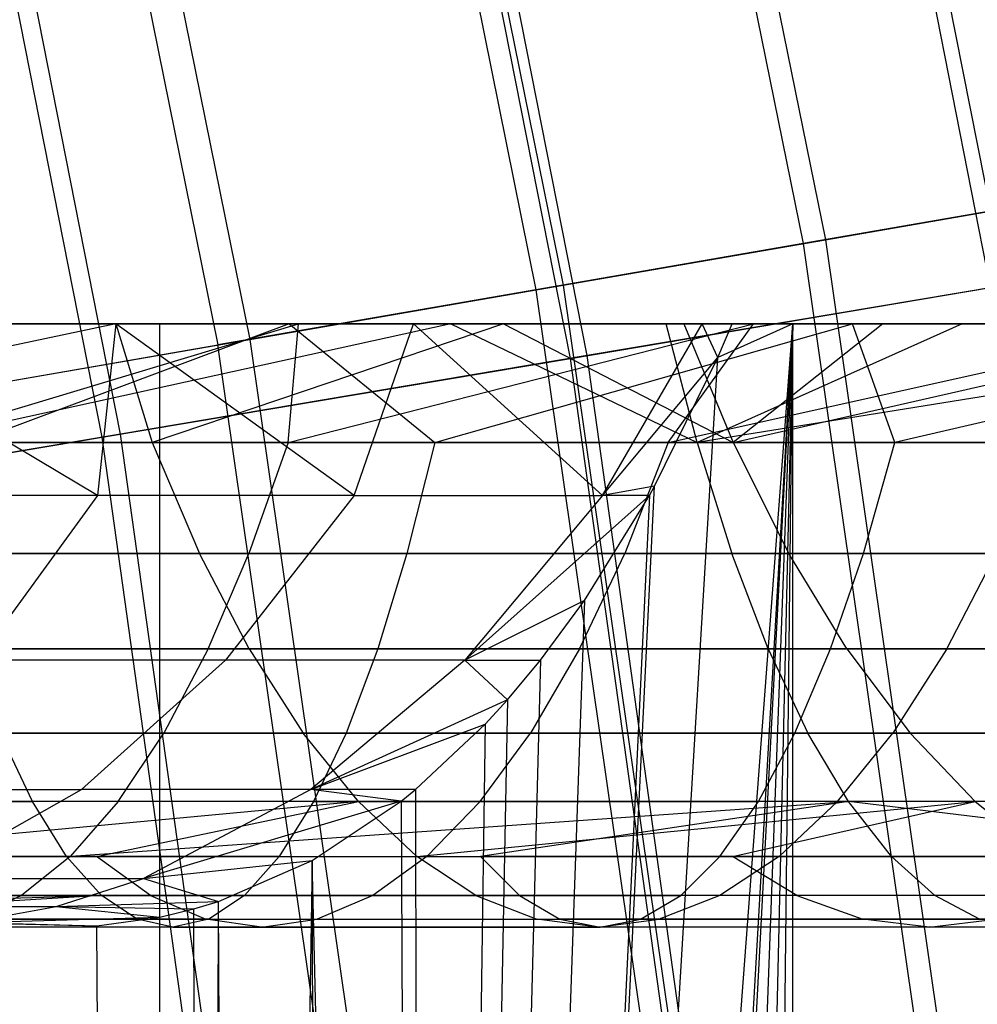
# Model space of a CAD drawing. Extents: x 0.1 to 12.1, y -6 to 6.
# Tile 313 of 334: x 11.155 to 11.472, y 0.674 to 1.001. Entities that reach past the tile are written whole.
import ezdxf

# ---------------------------------------------------------------- set-up
doc = ezdxf.new("R2010")
doc.units = 0
doc.header["$LTSCALE"] = 2.54
doc.layers.get('0').update_dxf_attribs({"linetype": 'CONTINUOUS'})

# ---------------------------------------------------------------- blocks, each defined once
blk = doc.blocks.new('DROPS_COLOR_B-11195_STL')
at = {"color": 0}
for p, q in [((11.36007, 1.23248, 9.13154), (11.42179, 0.92789, 9.13154)), ((11.36007, 1.23248, 9.13154), (11.42179, 0.92789, 9.13154)), ((11.35275, 1.23078, 6.22553), (11.41438, 0.92661, 6.22553)), ((11.35275, 1.23078, 6.22553), (11.41438, 0.92661, 6.22553)), ((11.27413, 1.21249, 9.44558), (11.33484, 0.91285, 9.44558)), ((11.27413, 1.21249, 9.44558), (11.33484, 0.91285, 9.44558)), ((11.26523, 1.21042, 5.91195), (11.32584, 0.91129, 5.91195)), ((11.26523, 1.21042, 5.91195), (11.32584, 0.91129, 5.91195)), ((11.17141, 1.18861, 9.75427), (11.23093, 0.89487, 9.75427)), ((11.17141, 1.18861, 9.75427), (11.23093, 0.89487, 9.75427)), ((11.16096, 1.18618, 5.60381), (11.22036, 0.89303, 5.60381)), ((11.16096, 1.18618, 5.60381), (11.22036, 0.89303, 5.60381)), ((11.48571, 0.93896, 6.54361), (11.41438, 0.92661, 6.22553)), ((11.48571, 0.93896, 6.54361), (11.41438, 0.92661, 6.22553)), ((11.42179, 0.92789, 9.13154), (11.49149, 0.93996, 8.8131)), ((11.42179, 0.92789, 9.13154), (11.49149, 0.93996, 8.8131)), ((11.33484, 0.91285, 9.44558), (11.42179, 0.92789, 9.13154)), ((11.33484, 0.91285, 9.44558), (11.42179, 0.92789, 9.13154)), ((11.42179, 0.92789, 9.13154), (11.46601, 0.62028, 9.13154)), ((11.42179, 0.92789, 9.13154), (11.46601, 0.62028, 9.13154)), ((11.41438, 0.92661, 6.22553), (11.32584, 0.91129, 5.91195)), ((11.41438, 0.92661, 6.22553), (11.32584, 0.91129, 5.91195)), ((11.41438, 0.92661, 6.22553), (11.45855, 0.61943, 6.22553)), ((11.41438, 0.92661, 6.22553), (11.45855, 0.61943, 6.22553)), ((11.32584, 0.91129, 5.91195), (11.22036, 0.89303, 5.60381)), ((11.32584, 0.91129, 5.91195), (11.22036, 0.89303, 5.60381)), ((11.23093, 0.89487, 9.75427), (11.33484, 0.91285, 9.44558)), ((11.23093, 0.89487, 9.75427), (11.33484, 0.91285, 9.44558)), ((11.32584, 0.91129, 5.91195), (11.36927, 0.60918, 5.91195)), ((11.32584, 0.91129, 5.91195), (11.36927, 0.60918, 5.91195)), ((11.33484, 0.91285, 9.44558), (11.37836, 0.61022, 9.44558)), ((11.33484, 0.91285, 9.44558), (11.37836, 0.61022, 9.44558)), ((11.20114, 0.89999, 60.03672), (10.96453, 0.89999, 60.39964)), ((11.20114, 0.89999, 60.03672), (10.96453, 0.89999, 60.39964)), ((11.18651, 0.89999, 55.33475), (11.00038, 0.86071, 55.44055)), ((11.18651, 0.89999, 55.33475), (11.00038, 0.86071, 55.44055)), ((11.05517, 0.89999, 55.38231), (11.18651, 0.89999, 55.33475)), ((11.05517, 0.89999, 55.38231), (11.18651, 0.89999, 55.33475)), ((11.24406, 0.89999, 58.11761), (11.05572, 0.89999, 58.15324)), ((11.24406, 0.89999, 58.11761), (11.05572, 0.89999, 58.15324)), ((11.18656, 0.89999, 54.32957), (11.08518, 0.89999, 54.38694)), ((11.18656, 0.89999, 54.32957), (11.08518, 0.89999, 54.38694)), ((11.18044, 0.8431, 54.26498), (11.08518, 0.89999, 54.38694)), ((11.18044, 0.8431, 54.26498), (11.08518, 0.89999, 54.38694)), ((11.2471, 0.89999, 56.2601), (11.09409, 0.89999, 56.30406)), ((11.2471, 0.89999, 56.2601), (11.09409, 0.89999, 56.30406)), ((11.11645, 0.86071, 56.25812), (11.2471, 0.89999, 56.2601)), ((11.11645, 0.86071, 56.25812), (11.2471, 0.89999, 56.2601)), ((11.29762, 0.89999, 57.18715), (11.11874, 0.86071, 57.26929)), ((11.29762, 0.89999, 57.18715), (11.11874, 0.86071, 57.26929)), ((11.12614, 0.89999, 57.22824), (11.29762, 0.89999, 57.18715)), ((11.12614, 0.89999, 57.22824), (11.29762, 0.89999, 57.18715)), ((11.24406, 0.89999, 58.11761), (11.1389, 0.86071, 58.09911)), ((11.24406, 0.89999, 58.11761), (11.1389, 0.86071, 58.09911)), ((11.18656, 0.89999, 54.32957), (11.18044, 0.8431, 54.26498)), ((11.18656, 0.89999, 54.32957), (11.18044, 0.8431, 54.26498)), ((11.18651, 0.89999, 55.33475), (11.31505, 0.89999, 55.28143)), ((11.18651, 0.89999, 55.33475), (11.31505, 0.89999, 55.28143)), ((11.18651, 0.89999, 55.33475), (11.19855, 0.86071, 55.37139)), ((11.18651, 0.89999, 55.33475), (11.19855, 0.86071, 55.37139)), ((11.2852, 0.89999, 54.26646), (11.18656, 0.89999, 54.32957)), ((11.26557, 0.8431, 54.20926), (11.18656, 0.89999, 54.32957)), ((11.2852, 0.89999, 54.26646), (11.18656, 0.89999, 54.32957)), ((11.26557, 0.8431, 54.20926), (11.18656, 0.89999, 54.32957)), ((11.31505, 0.89999, 55.28143), (11.19855, 0.86071, 55.37139)), ((11.31505, 0.89999, 55.28143), (11.19855, 0.86071, 55.37139)), ((11.20114, -0.90001, 60.03672), (11.20114, 0.89999, 60.03672)), ((11.41095, 0.89999, 59.65769), (11.20114, 0.89999, 60.03672)), ((11.20114, -0.90001, 60.03672), (11.20114, 0.89999, 60.03672)), ((11.41095, 0.89999, 59.65769), (11.20114, 0.89999, 60.03672)), ((11.24366, 0.86071, 56.22084), (11.39792, 0.89999, 56.21014)), ((11.24366, 0.86071, 56.22084), (11.39792, 0.89999, 56.21014)), ((11.24366, 0.86071, 56.22084), (11.2471, 0.89999, 56.2601)), ((11.24366, 0.86071, 56.22084), (11.2471, 0.89999, 56.2601)), ((11.43076, 0.89999, 58.07581), (11.24406, 0.89999, 58.11761)), ((11.24406, 0.89999, 58.11761), (11.29226, 0.86071, 58.06804)), ((11.24406, 0.89999, 58.11761), (11.29226, 0.86071, 58.06804)), ((11.43076, 0.89999, 58.07581), (11.24406, 0.89999, 58.11761)), ((11.39792, 0.89999, 56.21014), (11.2471, 0.89999, 56.2601)), ((11.39792, 0.89999, 56.21014), (11.2471, 0.89999, 56.2601)), ((11.26557, 0.8431, 54.20926), (11.2852, 0.89999, 54.26646)), ((11.26557, 0.8431, 54.20926), (11.2852, 0.89999, 54.26646)), ((11.38098, 0.89999, 54.19759), (11.2852, 0.89999, 54.26646)), ((11.34791, 0.8431, 54.1495), (11.2852, 0.89999, 54.26646)), ((11.38098, 0.89999, 54.19759), (11.2852, 0.89999, 54.26646)), ((11.34791, 0.8431, 54.1495), (11.2852, 0.89999, 54.26646)), ((11.28738, -0.74682, 53.99816), (11.41095, 0.89999, 54.22912)), ((11.28738, -0.74682, 53.99816), (11.41095, 0.89999, 54.22912)), ((11.29226, 0.86071, 58.06804), (11.43076, 0.89999, 58.07581)), ((11.29226, 0.86071, 58.06804), (11.43076, 0.89999, 58.07581)), ((11.29762, 0.89999, 57.18715), (11.36903, 0.89999, 57.16807)), ((11.29762, 0.89999, 57.18715), (11.36903, 0.89999, 57.16807)), ((11.29762, 0.89999, 57.18715), (11.37926, 0.86071, 57.20521)), ((11.29762, 0.89999, 57.18715), (11.37926, 0.86071, 57.20521)), ((11.31505, 0.89999, 55.28143), (11.37487, 0.89999, 55.25423)), ((11.31505, -0.77389, 54.04781), (11.41095, 0.89999, 54.22912)), ((11.31505, -0.77389, 54.04781), (11.41095, 0.89999, 54.22912)), ((11.31505, 0.89999, 55.28143), (11.37487, 0.89999, 55.25423)), ((11.31505, 0.89999, 55.28143), (11.39121, 0.86071, 55.28912)), ((11.31505, 0.89999, 55.28143), (11.39121, 0.86071, 55.28912)), ((11.32264, -0.78272, 54.06163), (11.41095, 0.89999, 54.22912)), ((11.32264, -0.78272, 54.06163), (11.41095, 0.89999, 54.22912)), ((11.34756, -0.8167, 54.10761), (11.41095, 0.89999, 54.22912)), ((11.34756, -0.8167, 54.10761), (11.41095, 0.89999, 54.22912)), ((11.34791, 0.8431, 54.1495), (11.38098, 0.89999, 54.19759)), ((11.34791, 0.8431, 54.1495), (11.38098, 0.89999, 54.19759)), ((11.36903, 0.89999, 57.16807), (11.46712, 0.89999, 57.13992)), ((11.37926, 0.86071, 57.20521), (11.36903, 0.89999, 57.16807)), ((11.36903, 0.89999, 57.16807), (11.46712, 0.89999, 57.13992)), ((11.37926, 0.86071, 57.20521), (11.36903, 0.89999, 57.16807)), ((11.36968, 0.86071, 56.17924), (11.54645, 0.89999, 56.15424)), ((11.36968, 0.86071, 56.17924), (11.54645, 0.89999, 56.15424)), ((11.36968, 0.86071, 56.17924), (11.39792, 0.89999, 56.21014)), ((11.36968, 0.86071, 56.17924), (11.39792, 0.89999, 56.21014)), ((11.41095, 0.89999, 54.22912), (11.37032, -0.85581, 54.15047)), ((11.41095, 0.89999, 54.22912), (11.37032, -0.85581, 54.15047)), ((11.37487, 0.89999, 55.25423), (11.44082, 0.89999, 55.22239)), ((11.37487, 0.89999, 55.25423), (11.44082, 0.89999, 55.22239)), ((11.37487, 0.89999, 55.25423), (11.39121, 0.86071, 55.28912)), ((11.37487, 0.89999, 55.25423), (11.39121, 0.86071, 55.28912)), ((11.62438, 0.89999, 57.09006), (11.37926, 0.86071, 57.20521)), ((11.62438, 0.89999, 57.09006), (11.37926, 0.86071, 57.20521)), ((11.46712, 0.89999, 57.13992), (11.37926, 0.86071, 57.20521)), ((11.46712, 0.89999, 57.13992), (11.37926, 0.86071, 57.20521)), ((11.39092, 0.89999, 54.18998), (11.38098, 0.89999, 54.19759)), ((11.38615, 0.88886, 54.18077), (11.38098, 0.89999, 54.19759)), ((11.39092, 0.89999, 54.18998), (11.38098, 0.89999, 54.19759)), ((11.38615, 0.88886, 54.18077), (11.38098, 0.89999, 54.19759)), ((11.41095, 0.89999, 54.22912), (11.38615, 0.88886, 54.18077)), ((11.38615, 0.88886, 54.18077), (11.39092, 0.89999, 54.18998)), ((11.41095, 0.89999, 54.22912), (11.38615, 0.88886, 54.18077)), ((11.38615, 0.88886, 54.18077), (11.39092, 0.89999, 54.18998)), ((11.41095, 0.89999, 54.22912), (11.39092, 0.89999, 54.18998)), ((11.41095, 0.89999, 54.22912), (11.39092, 0.89999, 54.18998)), ((11.39092, -0.90001, 54.18998), (11.41095, 0.89999, 54.22912)), ((11.39092, -0.90001, 54.18998), (11.41095, 0.89999, 54.22912)), ((11.44082, 0.89999, 55.22239), (11.39121, 0.86071, 55.28912)), ((11.39121, 0.86071, 55.28912), (11.56406, 0.89999, 55.15748)), ((11.39121, 0.86071, 55.28912), (11.56406, 0.89999, 55.15748)), ((11.44082, 0.89999, 55.22239), (11.39121, 0.86071, 55.28912)), ((11.54645, 0.89999, 56.15424), (11.39792, 0.89999, 56.21014)), ((11.54645, 0.89999, 56.15424), (11.39792, 0.89999, 56.21014)), ((11.59286, 0.89999, 54.62231), (11.41095, 0.89999, 54.22912)), ((11.41095, -0.90001, 54.22912), (11.41095, 0.89999, 54.22912)), ((11.59286, 0.89999, 54.62231), (11.41095, 0.89999, 54.22912)), ((11.41095, -0.90001, 54.22912), (11.41095, 0.89999, 54.22912)), ((11.41095, -0.90001, 59.65769), (11.41095, 0.89999, 59.65769)), ((11.59286, 0.89999, 59.2645), (11.41095, 0.89999, 59.65769)), ((11.41095, -0.90001, 59.65769), (11.41095, 0.89999, 59.65769)), ((11.59286, 0.89999, 59.2645), (11.41095, 0.89999, 59.65769)), ((11.61574, 0.89999, 58.02784), (11.43076, 0.89999, 58.07581)), ((11.61574, 0.89999, 58.02784), (11.43076, 0.89999, 58.07581)), ((11.44481, 0.86071, 58.03273), (11.43076, 0.89999, 58.07581)), ((11.44481, 0.86071, 58.03273), (11.43076, 0.89999, 58.07581)), ((11.44082, 0.89999, 55.22239), (11.56406, 0.89999, 55.15748)), ((11.44082, 0.89999, 55.22239), (11.56406, 0.89999, 55.15748)), ((11.61574, 0.89999, 58.02784), (11.44481, 0.86071, 58.03273)), ((11.61574, 0.89999, 58.02784), (11.44481, 0.86071, 58.03273)), ((11.46712, 0.89999, 57.13992), (11.62438, 0.89999, 57.09006)), ((11.46712, 0.89999, 57.13992), (11.62438, 0.89999, 57.09006)), ((11.11037, 0.874, 10.05666), (11.23093, 0.89487, 9.75427)), ((11.11037, 0.874, 10.05666), (11.23093, 0.89487, 9.75427)), ((11.23093, 0.89487, 9.75427), (11.27359, 0.5982, 9.75427)), ((11.23093, 0.89487, 9.75427), (11.27359, 0.5982, 9.75427)), ((11.09825, 0.8719, 5.30205), (11.22036, 0.89303, 5.60381)), ((11.09825, 0.8719, 5.30205), (11.22036, 0.89303, 5.60381)), ((11.26292, 0.59698, 5.60381), (11.22036, 0.89303, 5.60381)), ((11.26292, 0.59698, 5.60381), (11.22036, 0.89303, 5.60381)), ((11.28738, -0.74682, 53.99816), (11.38615, 0.88886, 54.18077)), ((11.28738, -0.74682, 53.99816), (11.38615, 0.88886, 54.18077)), ((11.34791, 0.8431, 54.1495), (11.38615, 0.88886, 54.18077)), ((11.34791, 0.8431, 54.1495), (11.38615, 0.88886, 54.18077)), ((11.36518, 0.84618, 54.14072), (11.38615, 0.88886, 54.18077)), ((11.36518, 0.84618, 54.14072), (11.38615, 0.88886, 54.18077)), ((11.19855, 0.86071, 55.37139), (11.00038, 0.86071, 55.44055)), ((11.19855, 0.86071, 55.37139), (11.00038, 0.86071, 55.44055)), ((11.24366, 0.86071, 56.22084), (11.11645, 0.86071, 56.25812)), ((11.24366, 0.86071, 56.22084), (11.11645, 0.86071, 56.25812)), ((11.11874, 0.86071, 57.26929), (11.37926, 0.86071, 57.20521)), ((11.11874, 0.86071, 57.26929), (11.37926, 0.86071, 57.20521)), ((11.29226, 0.86071, 58.06804), (11.1389, 0.86071, 58.09911)), ((11.29226, 0.86071, 58.06804), (11.1389, 0.86071, 58.09911)), ((11.39121, 0.86071, 55.28912), (11.19855, 0.86071, 55.37139)), ((11.19855, 0.86071, 55.37139), (11.21431, 0.82386, 55.41204)), ((11.19855, 0.86071, 55.37139), (11.21431, 0.82386, 55.41204)), ((11.39121, 0.86071, 55.28912), (11.19855, 0.86071, 55.37139)), ((11.24366, 0.86071, 56.22084), (11.23068, 0.82386, 56.17922)), ((11.24366, 0.86071, 56.22084), (11.23068, 0.82386, 56.17922)), ((11.36968, 0.86071, 56.17924), (11.24366, 0.86071, 56.22084)), ((11.36968, 0.86071, 56.17924), (11.24366, 0.86071, 56.22084)), ((11.29226, 0.86071, 58.06804), (11.28301, 0.82386, 58.02543)), ((11.29226, 0.86071, 58.06804), (11.28301, 0.82386, 58.02543)), ((11.29226, 0.86071, 58.06804), (11.44481, 0.86071, 58.03273)), ((11.29226, 0.86071, 58.06804), (11.44481, 0.86071, 58.03273)), ((11.36968, 0.86071, 56.17924), (11.3553, 0.82386, 56.13809)), ((11.36968, 0.86071, 56.17924), (11.3553, 0.82386, 56.13809)), ((11.49422, 0.86071, 56.1334), (11.36968, 0.86071, 56.17924)), ((11.49422, 0.86071, 56.1334), (11.36968, 0.86071, 56.17924)), ((11.37926, 0.86071, 57.20521), (11.63664, 0.86071, 57.12658)), ((11.37926, 0.86071, 57.20521), (11.63664, 0.86071, 57.12658)), ((11.37926, 0.86071, 57.20521), (11.39083, 0.82386, 57.24724)), ((11.37926, 0.86071, 57.20521), (11.39083, 0.82386, 57.24724)), ((11.57707, 0.86071, 55.19432), (11.39121, 0.86071, 55.28912)), ((11.39121, 0.86071, 55.28912), (11.40969, 0.82386, 55.32859)), ((11.39121, 0.86071, 55.28912), (11.40969, 0.82386, 55.32859)), ((11.57707, 0.86071, 55.19432), (11.39121, 0.86071, 55.28912)), ((11.43439, 0.82386, 57.99041), (11.44481, 0.86071, 58.03273)), ((11.43439, 0.82386, 57.99041), (11.44481, 0.86071, 58.03273)), ((11.59632, 0.86071, 57.99324), (11.44481, 0.86071, 58.03273)), ((11.59632, 0.86071, 57.99324), (11.44481, 0.86071, 58.03273)), ((11.28738, -0.74682, 53.99816), (11.36518, 0.84618, 54.14072)), ((11.28738, -0.74682, 53.99816), (11.36518, 0.84618, 54.14072)), ((11.36518, 0.84618, 54.14072), (11.34791, 0.8431, 54.1495)), ((11.36348, 0.8431, 54.1375), (11.36518, 0.84618, 54.14072)), ((11.18044, 0.8431, 54.26498), (11.09259, 0.8431, 54.31659)), ((11.18044, 0.8431, 54.26498), (11.09259, 0.8431, 54.31659)), ((11.18044, 0.8431, 54.26498), (11.14081, 0.7885, 54.20101)), ((11.18044, 0.8431, 54.26498), (11.14081, 0.7885, 54.20101)), ((11.26557, 0.8431, 54.20926), (11.18044, 0.8431, 54.26498)), ((11.26557, 0.8431, 54.20926), (11.18044, 0.8431, 54.26498)), ((11.26557, 0.8431, 54.20926), (11.22287, 0.7885, 54.1473)), ((11.26557, 0.8431, 54.20926), (11.22287, 0.7885, 54.1473)), ((11.26557, 0.8431, 54.20926), (11.34791, 0.8431, 54.1495)), ((11.26557, 0.8431, 54.20926), (11.34791, 0.8431, 54.1495)), ((11.36348, 0.8431, 54.1375), (11.28738, -0.74682, 53.99816)), ((11.36348, 0.8431, 54.1375), (11.28738, -0.74682, 53.99816)), ((11.34791, 0.8431, 54.1495), (11.30225, 0.7885, 54.08969)), ((11.36348, 0.8431, 54.1375), (11.30225, 0.7885, 54.08969)), ((11.34791, 0.8431, 54.1495), (11.30225, 0.7885, 54.08969)), ((11.36348, 0.8431, 54.1375), (11.30225, 0.7885, 54.08969)), ((11.34195, 0.8083, 54.09717), (11.36348, 0.8431, 54.1375)), ((11.34195, 0.8083, 54.09717), (11.36348, 0.8431, 54.1375)), ((11.36348, 0.8431, 54.1375), (11.34791, 0.8431, 54.1495)), ((11.01336, 0.82386, 55.48217), (11.21431, 0.82386, 55.41204)), ((11.01336, 0.82386, 55.48217), (11.21431, 0.82386, 55.41204)), ((11.10489, 0.82386, 56.21609), (11.23068, 0.82386, 56.17922)), ((11.10489, 0.82386, 56.21609), (11.23068, 0.82386, 56.17922)), ((11.39083, 0.82386, 57.24724), (11.12799, 0.82386, 57.31189)), ((11.39083, 0.82386, 57.24724), (11.12799, 0.82386, 57.31189)), ((11.28301, 0.82386, 58.02543), (11.13082, 0.82386, 58.05627)), ((11.28301, 0.82386, 58.02543), (11.13082, 0.82386, 58.05627)), ((11.21431, 0.82386, 55.41204), (11.40969, 0.82386, 55.32859)), ((11.23073, 0.79227, 55.45435), (11.21431, 0.82386, 55.41204)), ((11.21431, 0.82386, 55.41204), (11.40969, 0.82386, 55.32859)), ((11.23073, 0.79227, 55.45435), (11.21431, 0.82386, 55.41204)), ((11.21718, 0.79227, 56.1359), (11.23068, 0.82386, 56.17922)), ((11.21718, 0.79227, 56.1359), (11.23068, 0.82386, 56.17922)), ((11.23068, 0.82386, 56.17922), (11.3553, 0.82386, 56.13809)), ((11.23068, 0.82386, 56.17922), (11.3553, 0.82386, 56.13809)), ((11.28301, 0.82386, 58.02543), (11.27337, 0.79227, 57.98109)), ((11.28301, 0.82386, 58.02543), (11.27337, 0.79227, 57.98109)), ((11.28301, 0.82386, 58.02543), (11.43439, 0.82386, 57.99041)), ((11.28301, 0.82386, 58.02543), (11.43439, 0.82386, 57.99041)), ((11.34033, 0.79227, 56.09525), (11.3553, 0.82386, 56.13809)), ((11.34033, 0.79227, 56.09525), (11.3553, 0.82386, 56.13809)), ((11.3553, 0.82386, 56.13809), (11.47845, 0.82386, 56.09276)), ((11.3553, 0.82386, 56.13809), (11.47845, 0.82386, 56.09276)), ((11.40288, 0.79227, 57.29099), (11.39083, 0.82386, 57.24724)), ((11.65051, 0.82386, 57.1679), (11.39083, 0.82386, 57.24724)), ((11.40288, 0.79227, 57.29099), (11.39083, 0.82386, 57.24724)), ((11.65051, 0.82386, 57.1679), (11.39083, 0.82386, 57.24724)), ((11.40969, 0.82386, 55.32859), (11.59817, 0.82386, 55.23246)), ((11.42894, 0.79227, 55.3697), (11.40969, 0.82386, 55.32859)), ((11.40969, 0.82386, 55.32859), (11.59817, 0.82386, 55.23246)), ((11.42894, 0.79227, 55.3697), (11.40969, 0.82386, 55.32859)), ((11.42354, 0.79227, 57.94634), (11.43439, 0.82386, 57.99041)), ((11.42354, 0.79227, 57.94634), (11.43439, 0.82386, 57.99041)), ((11.58474, 0.82386, 57.95121), (11.43439, 0.82386, 57.99041)), ((11.58474, 0.82386, 57.95121), (11.43439, 0.82386, 57.99041)), ((11.46203, 0.79227, 56.05045), (11.47845, 0.82386, 56.09276)), ((11.46203, 0.79227, 56.05045), (11.47845, 0.82386, 56.09276)), ((11.34195, 0.8083, 54.09717), (11.28738, -0.74682, 53.99816)), ((11.34195, 0.8083, 54.09717), (11.28738, -0.74682, 53.99816)), ((11.34195, 0.8083, 54.09717), (11.30225, 0.7885, 54.08969)), ((11.34195, 0.8083, 54.09717), (11.30225, 0.7885, 54.08969)), ((11.32733, 0.7885, 54.07022), (11.34195, 0.8083, 54.09717)), ((11.32733, 0.7885, 54.07022), (11.34195, 0.8083, 54.09717)), ((11.23073, 0.79227, 55.45435), (11.02686, 0.79227, 55.52549)), ((11.23073, 0.79227, 55.45435), (11.02686, 0.79227, 55.52549)), ((11.21718, 0.79227, 56.1359), (11.09286, 0.79227, 56.17233)), ((11.21718, 0.79227, 56.1359), (11.09286, 0.79227, 56.17233)), ((11.27337, 0.79227, 57.98109), (11.1224, 0.79227, 58.01168)), ((11.27337, 0.79227, 57.98109), (11.1224, 0.79227, 58.01168)), ((11.13763, 0.79227, 57.35624), (11.40288, 0.79227, 57.29099)), ((11.13763, 0.79227, 57.35624), (11.40288, 0.79227, 57.29099)), ((11.21718, 0.79227, 56.1359), (11.20246, 0.76431, 56.0887)), ((11.21718, 0.79227, 56.1359), (11.20246, 0.76431, 56.0887)), ((11.34033, 0.79227, 56.09525), (11.21718, 0.79227, 56.1359)), ((11.34033, 0.79227, 56.09525), (11.21718, 0.79227, 56.1359)), ((11.42894, 0.79227, 55.3697), (11.23073, 0.79227, 55.45435)), ((11.23073, 0.79227, 55.45435), (11.24862, 0.76431, 55.50044)), ((11.23073, 0.79227, 55.45435), (11.24862, 0.76431, 55.50044)), ((11.42894, 0.79227, 55.3697), (11.23073, 0.79227, 55.45435)), ((11.27337, 0.79227, 57.98109), (11.26288, 0.76431, 57.93276)), ((11.27337, 0.79227, 57.98109), (11.26288, 0.76431, 57.93276)), ((11.27337, 0.79227, 57.98109), (11.42354, 0.79227, 57.94634)), ((11.27337, 0.79227, 57.98109), (11.42354, 0.79227, 57.94634)), ((11.34033, 0.79227, 56.09525), (11.32402, 0.76431, 56.04857)), ((11.34033, 0.79227, 56.09525), (11.32402, 0.76431, 56.04857)), ((11.46203, 0.79227, 56.05045), (11.34033, 0.79227, 56.09525)), ((11.46203, 0.79227, 56.05045), (11.34033, 0.79227, 56.09525)), ((11.40288, 0.79227, 57.29099), (11.66495, 0.79227, 57.21093)), ((11.40288, 0.79227, 57.29099), (11.66495, 0.79227, 57.21093)), ((11.40288, 0.79227, 57.29099), (11.41602, 0.76431, 57.33866)), ((11.40288, 0.79227, 57.29099), (11.41602, 0.76431, 57.33866)), ((11.41172, 0.76431, 57.89832), (11.42354, 0.79227, 57.94634)), ((11.41172, 0.76431, 57.89832), (11.42354, 0.79227, 57.94634)), ((11.57269, 0.79227, 57.90746), (11.42354, 0.79227, 57.94634)), ((11.57269, 0.79227, 57.90746), (11.42354, 0.79227, 57.94634)), ((11.62015, 0.79227, 55.27217), (11.42894, 0.79227, 55.3697)), ((11.42894, 0.79227, 55.3697), (11.44991, 0.76431, 55.41448)), ((11.42894, 0.79227, 55.3697), (11.44991, 0.76431, 55.41448)), ((11.62015, 0.79227, 55.27217), (11.42894, 0.79227, 55.3697)), ((11.46203, 0.79227, 56.05045), (11.44415, 0.76431, 56.00435)), ((11.46203, 0.79227, 56.05045), (11.44415, 0.76431, 56.00435)), ((11.58193, 0.79227, 56.00164), (11.46203, 0.79227, 56.05045)), ((11.58193, 0.79227, 56.00164), (11.46203, 0.79227, 56.05045)), ((11.22287, 0.7885, 54.1473), (11.14081, 0.7885, 54.20101)), ((11.22287, 0.7885, 54.1473), (11.14081, 0.7885, 54.20101)), ((11.22287, 0.7885, 54.1473), (11.17512, 0.74562, 54.07802)), ((11.22287, 0.7885, 54.1473), (11.17512, 0.74562, 54.07802)), ((11.30225, 0.7885, 54.08969), (11.22287, 0.7885, 54.1473)), ((11.30225, 0.7885, 54.08969), (11.22287, 0.7885, 54.1473)), ((11.30225, 0.7885, 54.08969), (11.25118, 0.74562, 54.02282)), ((11.30225, 0.7885, 54.08969), (11.25118, 0.74562, 54.02282)), ((11.32733, 0.7885, 54.07022), (11.28738, -0.74682, 53.99816)), ((11.32733, 0.7885, 54.07022), (11.28738, -0.74682, 53.99816)), ((11.30225, 0.7885, 54.08969), (11.32733, 0.7885, 54.07022)), ((11.3164, 0.77539, 54.05026), (11.30225, 0.7885, 54.08969)), ((11.30225, 0.7885, 54.08969), (11.32733, 0.7885, 54.07022)), ((11.3164, 0.77539, 54.05026), (11.30225, 0.7885, 54.08969)), ((11.3164, 0.77539, 54.05026), (11.32733, 0.7885, 54.07022)), ((11.3164, 0.77539, 54.05026), (11.32733, 0.7885, 54.07022)), ((11.3164, 0.77539, 54.05026), (11.25118, 0.74562, 54.02282)), ((11.3164, 0.77539, 54.05026), (11.25118, 0.74562, 54.02282)), ((11.3164, 0.77539, 54.05026), (11.28738, -0.74682, 53.99816)), ((11.3164, 0.77539, 54.05026), (11.28738, -0.74682, 53.99816)), ((11.30897, 0.76726, 54.0368), (11.3164, 0.77539, 54.05026)), ((11.30897, 0.76726, 54.0368), (11.3164, 0.77539, 54.05026)), ((11.04158, 0.76431, 55.57269), (11.24862, 0.76431, 55.50044)), ((11.04158, 0.76431, 55.57269), (11.24862, 0.76431, 55.50044)), ((11.07975, 0.76431, 56.12466), (11.20246, 0.76431, 56.0887)), ((11.07975, 0.76431, 56.12466), (11.20246, 0.76431, 56.0887)), ((11.26288, 0.76431, 57.93276), (11.11323, 0.76431, 57.96309)), ((11.26288, 0.76431, 57.93276), (11.11323, 0.76431, 57.96309)), ((11.15889, 0.74161, 57.45411), (11.14812, 0.76431, 57.40456)), ((11.41602, 0.76431, 57.33866), (11.14812, 0.76431, 57.40456)), ((11.15889, 0.74161, 57.45411), (11.14812, 0.76431, 57.40456)), ((11.41602, 0.76431, 57.33866), (11.14812, 0.76431, 57.40456)), ((11.18737, 0.74161, 56.04029), (11.20246, 0.76431, 56.0887)), ((11.18737, 0.74161, 56.04029), (11.20246, 0.76431, 56.0887)), ((11.20246, 0.76431, 56.0887), (11.32402, 0.76431, 56.04857)), ((11.20246, 0.76431, 56.0887), (11.32402, 0.76431, 56.04857)), ((11.24862, 0.76431, 55.50044), (11.44991, 0.76431, 55.41448)), ((11.26696, 0.74161, 55.54771), (11.24862, 0.76431, 55.50044)), ((11.24862, 0.76431, 55.50044), (11.44991, 0.76431, 55.41448)), ((11.26696, 0.74161, 55.54771), (11.24862, 0.76431, 55.50044)), ((11.25118, 0.74562, 54.02282), (11.30897, 0.76726, 54.0368)), ((11.25118, 0.74562, 54.02282), (11.30897, 0.76726, 54.0368)), ((11.26288, 0.76431, 57.93276), (11.25211, 0.74161, 57.88322)), ((11.26288, 0.76431, 57.93276), (11.25211, 0.74161, 57.88322)), ((11.26288, 0.76431, 57.93276), (11.41172, 0.76431, 57.89832)), ((11.26288, 0.76431, 57.93276), (11.41172, 0.76431, 57.89832)), ((11.28596, 0.74562, 53.99564), (11.30897, 0.76726, 54.0368)), ((11.28596, 0.74562, 53.99564), (11.30897, 0.76726, 54.0368)), ((11.30897, 0.76726, 54.0368), (11.28738, -0.74682, 53.99816)), ((11.30897, 0.76726, 54.0368), (11.28738, -0.74682, 53.99816)), ((11.30729, 0.74161, 56.0007), (11.32402, 0.76431, 56.04857)), ((11.30729, 0.74161, 56.0007), (11.32402, 0.76431, 56.04857)), ((11.32402, 0.76431, 56.04857), (11.44415, 0.76431, 56.00435)), ((11.32402, 0.76431, 56.04857), (11.44415, 0.76431, 56.00435)), ((11.3996, 0.74161, 57.84908), (11.41172, 0.76431, 57.89832)), ((11.3996, 0.74161, 57.84908), (11.41172, 0.76431, 57.89832)), ((11.55956, 0.76431, 57.85978), (11.41172, 0.76431, 57.89832)), ((11.55956, 0.76431, 57.85978), (11.41172, 0.76431, 57.89832)), ((11.42948, 0.74161, 57.38755), (11.41602, 0.76431, 57.33866)), ((11.68068, 0.76431, 57.25781), (11.41602, 0.76431, 57.33866)), ((11.42948, 0.74161, 57.38755), (11.41602, 0.76431, 57.33866)), ((11.68068, 0.76431, 57.25781), (11.41602, 0.76431, 57.33866)), ((11.4258, 0.74161, 55.95708), (11.44415, 0.76431, 56.00435)), ((11.4258, 0.74161, 55.95708), (11.44415, 0.76431, 56.00435)), ((11.44415, 0.76431, 56.00435), (11.56249, 0.76431, 55.95618)), ((11.44415, 0.76431, 56.00435), (11.56249, 0.76431, 55.95618)), ((11.44991, 0.76431, 55.41448), (11.64409, 0.76431, 55.31544)), ((11.47141, 0.74161, 55.4604), (11.44991, 0.76431, 55.41448)), ((11.44991, 0.76431, 55.41448), (11.64409, 0.76431, 55.31544)), ((11.47141, 0.74161, 55.4604), (11.44991, 0.76431, 55.41448)), ((11.09649, 0.74562, 54.12949), (11.17512, 0.74562, 54.07802)), ((11.09649, 0.74562, 54.12949), (11.17512, 0.74562, 54.07802)), ((11.1233, 0.71612, 54.00283), (11.17512, 0.74562, 54.07802)), ((11.1233, 0.71612, 54.00283), (11.17512, 0.74562, 54.07802)), ((11.25118, 0.74562, 54.02282), (11.17512, 0.74562, 54.07802)), ((11.25118, 0.74562, 54.02282), (11.17512, 0.74562, 54.07802)), ((11.25118, 0.74562, 54.02282), (11.19576, 0.71612, 53.95024)), ((11.25118, 0.74562, 54.02282), (11.19576, 0.71612, 53.95024)), ((11.28596, 0.74562, 53.99564), (11.25118, 0.74562, 54.02282)), ((11.28596, 0.74562, 53.99564), (11.25118, 0.74562, 54.02282)), ((11.28113, 0.7417, 53.98709), (11.25118, 0.74562, 54.02282)), ((11.28113, 0.7417, 53.98709), (11.25118, 0.74562, 54.02282)), ((11.28113, 0.7417, 53.98709), (11.28596, 0.74562, 53.99564)), ((11.28113, 0.7417, 53.98709), (11.28596, 0.74562, 53.99564)), ((11.28596, 0.74562, 53.99564), (11.28738, -0.74682, 53.99816)), ((11.28596, 0.74562, 53.99564), (11.28738, -0.74682, 53.99816)), ((10.88521, 0.74161, 57.50568), (11.15889, 0.74161, 57.45411)), ((10.88521, 0.74161, 57.50568), (11.15889, 0.74161, 57.45411)), ((11.26696, 0.74161, 55.54771), (11.05667, 0.74161, 55.6211)), ((11.26696, 0.74161, 55.54771), (11.05667, 0.74161, 55.6211)), ((11.18737, 0.74161, 56.04029), (11.06631, 0.74161, 56.07577)), ((11.18737, 0.74161, 56.04029), (11.06631, 0.74161, 56.07577)), ((11.26696, 0.74161, 55.54771), (11.07261, 0.72342, 55.67221)), ((11.26696, 0.74161, 55.54771), (11.07261, 0.72342, 55.67221)), ((11.25211, 0.74161, 57.88322), (11.10383, 0.74161, 57.91326)), ((11.25211, 0.74161, 57.88322), (11.10383, 0.74161, 57.91326)), ((11.17025, 0.72342, 57.50643), (11.15889, 0.74161, 57.45411)), ((11.17025, 0.72342, 57.50643), (11.15889, 0.74161, 57.45411)), ((11.42948, 0.74161, 57.38755), (11.15889, 0.74161, 57.45411)), ((11.42948, 0.74161, 57.38755), (11.15889, 0.74161, 57.45411)), ((11.17025, 0.72342, 57.50643), (11.42948, 0.74161, 57.38755)), ((11.17025, 0.72342, 57.50643), (11.42948, 0.74161, 57.38755)), ((11.18737, 0.74161, 56.04029), (11.17143, 0.72342, 55.98918)), ((11.18737, 0.74161, 56.04029), (11.17143, 0.72342, 55.98918)), ((11.1801, 0.72342, 55.63672), (11.26696, 0.74161, 55.54771)), ((11.1801, 0.72342, 55.63672), (11.26696, 0.74161, 55.54771)), ((11.30729, 0.74161, 56.0007), (11.18737, 0.74161, 56.04029)), ((11.30729, 0.74161, 56.0007), (11.18737, 0.74161, 56.04029)), ((11.28113, 0.7417, 53.98709), (11.19576, 0.71612, 53.95024)), ((11.28113, 0.7417, 53.98709), (11.19576, 0.71612, 53.95024)), ((11.25211, 0.74161, 57.88322), (11.24075, 0.72342, 57.8309)), ((11.25211, 0.74161, 57.88322), (11.24075, 0.72342, 57.8309)), ((11.25166, 0.72206, 53.93564), (11.28113, 0.7417, 53.98709)), ((11.25166, 0.72206, 53.93564), (11.28113, 0.7417, 53.98709)), ((11.25211, 0.74161, 57.88322), (11.3996, 0.74161, 57.84908)), ((11.25211, 0.74161, 57.88322), (11.3996, 0.74161, 57.84908)), ((11.28633, 0.72342, 55.59763), (11.26696, 0.74161, 55.54771)), ((11.28633, 0.72342, 55.59763), (11.26696, 0.74161, 55.54771)), ((11.47141, 0.74161, 55.4604), (11.26696, 0.74161, 55.54771)), ((11.47141, 0.74161, 55.4604), (11.26696, 0.74161, 55.54771)), ((11.28113, 0.7417, 53.98709), (11.28738, -0.74682, 53.99816)), ((11.28113, 0.7417, 53.98709), (11.28738, -0.74682, 53.99816)), ((11.28633, 0.72342, 55.59763), (11.47141, 0.74161, 55.4604)), ((11.28633, 0.72342, 55.59763), (11.47141, 0.74161, 55.4604)), ((11.30729, 0.74161, 56.0007), (11.28963, 0.72342, 55.95016)), ((11.30729, 0.74161, 56.0007), (11.28963, 0.72342, 55.95016)), ((11.4258, 0.74161, 55.95708), (11.30729, 0.74161, 56.0007)), ((11.4258, 0.74161, 55.95708), (11.30729, 0.74161, 56.0007)), ((11.42948, 0.74161, 57.38755), (11.30744, 0.72342, 57.47468)), ((11.42948, 0.74161, 57.38755), (11.30744, 0.72342, 57.47468)), ((11.3868, 0.72342, 57.79709), (11.3996, 0.74161, 57.84908)), ((11.3868, 0.72342, 57.79709), (11.3996, 0.74161, 57.84908)), ((11.39097, 0.72342, 55.55502), (11.47141, 0.74161, 55.4604)), ((11.39097, 0.72342, 55.55502), (11.47141, 0.74161, 55.4604)), ((11.54609, 0.74161, 57.8109), (11.3996, 0.74161, 57.84908)), ((11.54609, 0.74161, 57.8109), (11.3996, 0.74161, 57.84908)), ((11.4258, 0.74161, 55.95708), (11.40644, 0.72342, 55.90717)), ((11.4258, 0.74161, 55.95708), (11.40644, 0.72342, 55.90717)), ((11.54255, 0.74161, 55.90955), (11.4258, 0.74161, 55.95708)), ((11.54255, 0.74161, 55.90955), (11.4258, 0.74161, 55.95708)), ((11.4437, 0.72342, 57.43917), (11.42948, 0.74161, 57.38755)), ((11.57935, 0.72342, 57.39977), (11.42948, 0.74161, 57.38755)), ((11.4437, 0.72342, 57.43917), (11.42948, 0.74161, 57.38755)), ((11.57935, 0.72342, 57.39977), (11.42948, 0.74161, 57.38755)), ((11.69681, 0.74161, 57.30588), (11.42948, 0.74161, 57.38755)), ((11.69681, 0.74161, 57.30588), (11.42948, 0.74161, 57.38755)), ((11.66864, 0.74161, 55.3598), (11.47141, 0.74161, 55.4604)), ((11.47141, 0.74161, 55.4604), (11.49411, 0.72342, 55.50889)), ((11.47141, 0.74161, 55.4604), (11.49411, 0.72342, 55.50889)), ((11.66864, 0.74161, 55.3598), (11.47141, 0.74161, 55.4604)), ((11.17025, 0.72342, 57.50643), (10.8937, 0.72342, 57.55854)), ((11.17025, 0.72342, 57.50643), (10.8937, 0.72342, 57.55854)), ((11.05212, 0.72342, 56.02415), (11.17143, 0.72342, 55.98918)), ((11.05212, 0.72342, 56.02415), (11.17143, 0.72342, 55.98918)), ((11.07261, 0.72342, 55.67221), (11.1801, 0.72342, 55.63672)), ((11.07261, 0.72342, 55.67221), (11.1801, 0.72342, 55.63672)), ((11.24075, 0.72342, 57.8309), (11.0939, 0.72342, 57.86065)), ((11.24075, 0.72342, 57.8309), (11.0939, 0.72342, 57.86065)), ((11.17143, 0.72342, 55.98918), (11.15527, 0.71049, 55.93735)), ((11.17143, 0.72342, 55.98918), (11.15527, 0.71049, 55.93735)), ((11.18178, 0.71049, 57.55948), (11.17025, 0.72342, 57.50643)), ((11.17025, 0.72342, 57.50643), (11.30744, 0.72342, 57.47468)), ((11.17025, 0.72342, 57.50643), (11.30744, 0.72342, 57.47468)), ((11.18178, 0.71049, 57.55948), (11.17025, 0.72342, 57.50643)), ((11.17143, 0.72342, 55.98918), (11.28963, 0.72342, 55.95016)), ((11.17143, 0.72342, 55.98918), (11.28963, 0.72342, 55.95016)), ((11.1801, 0.72342, 55.63672), (11.28633, 0.72342, 55.59763)), ((11.19801, 0.71049, 55.68797), (11.1801, 0.72342, 55.63672)), ((11.1801, 0.72342, 55.63672), (11.28633, 0.72342, 55.59763)), ((11.19801, 0.71049, 55.68797), (11.1801, 0.72342, 55.63672)), ((11.19576, 0.71612, 53.95024), (11.25166, 0.72206, 53.93564)), ((11.19576, 0.71612, 53.95024), (11.25166, 0.72206, 53.93564)), ((11.22057, 0.70846, 53.8826), (11.25166, 0.72206, 53.93564)), ((11.22057, 0.70846, 53.8826), (11.25166, 0.72206, 53.93564)), ((11.25166, 0.72206, 53.93564), (11.2277, -0.711, 53.89466)), ((11.25166, 0.72206, 53.93564), (11.2277, -0.711, 53.89466)), ((11.24075, 0.72342, 57.8309), (11.22922, 0.71049, 57.77785)), ((11.24075, 0.72342, 57.8309), (11.22922, 0.71049, 57.77785)), ((11.24075, 0.72342, 57.8309), (11.3868, 0.72342, 57.79709)), ((11.24075, 0.72342, 57.8309), (11.3868, 0.72342, 57.79709)), ((11.28738, -0.74682, 53.99816), (11.25166, 0.72206, 53.93564)), ((11.28738, -0.74682, 53.99816), (11.25166, 0.72206, 53.93564)), ((11.25825, -0.72587, 53.94704), (11.25166, 0.72206, 53.93564)), ((11.25825, -0.72587, 53.94704), (11.25166, 0.72206, 53.93564)), ((11.28963, 0.72342, 55.95016), (11.27172, 0.71049, 55.89891)), ((11.28963, 0.72342, 55.95016), (11.27172, 0.71049, 55.89891)), ((11.28633, 0.72342, 55.59763), (11.39097, 0.72342, 55.55502)), ((11.30596, 0.71049, 55.64823), (11.28633, 0.72342, 55.59763)), ((11.28633, 0.72342, 55.59763), (11.39097, 0.72342, 55.55502)), ((11.30596, 0.71049, 55.64823), (11.28633, 0.72342, 55.59763)), ((11.28963, 0.72342, 55.95016), (11.40644, 0.72342, 55.90717)), ((11.28963, 0.72342, 55.95016), (11.40644, 0.72342, 55.90717)), ((11.4437, 0.72342, 57.43917), (11.30744, 0.72342, 57.47468)), ((11.30744, 0.72342, 57.47468), (11.32042, 0.71049, 57.5274)), ((11.4437, 0.72342, 57.43917), (11.30744, 0.72342, 57.47468)), ((11.30744, 0.72342, 57.47468), (11.32042, 0.71049, 57.5274)), ((11.37383, 0.71049, 57.74438), (11.3868, 0.72342, 57.79709)), ((11.37383, 0.71049, 57.74438), (11.3868, 0.72342, 57.79709)), ((11.53188, 0.72342, 57.75928), (11.3868, 0.72342, 57.79709)), ((11.53188, 0.72342, 57.75928), (11.3868, 0.72342, 57.79709)), ((11.40644, 0.72342, 55.90717), (11.3868, 0.71049, 55.85656)), ((11.40644, 0.72342, 55.90717), (11.3868, 0.71049, 55.85656)), ((11.39097, 0.72342, 55.55502), (11.49411, 0.72342, 55.50889)), ((11.41232, 0.71049, 55.60494), (11.39097, 0.72342, 55.55502)), ((11.39097, 0.72342, 55.55502), (11.49411, 0.72342, 55.50889)), ((11.41232, 0.71049, 55.60494), (11.39097, 0.72342, 55.55502)), ((11.40644, 0.72342, 55.90717), (11.5215, 0.72342, 55.86032)), ((11.40644, 0.72342, 55.90717), (11.5215, 0.72342, 55.86032)), ((11.45812, 0.71049, 57.4915), (11.4437, 0.72342, 57.43917)), ((11.57935, 0.72342, 57.39977), (11.4437, 0.72342, 57.43917)), ((11.45812, 0.71049, 57.4915), (11.4437, 0.72342, 57.43917)), ((11.57935, 0.72342, 57.39977), (11.4437, 0.72342, 57.43917)), ((11.1233, 0.71612, 54.00283), (11.19576, 0.71612, 53.95024)), ((11.1233, 0.71612, 54.00283), (11.19576, 0.71612, 53.95024)), ((11.16681, 0.70685, 53.91234), (11.19576, 0.71612, 53.95024)), ((11.16681, 0.70685, 53.91234), (11.19576, 0.71612, 53.95024)), ((11.19576, 0.71612, 53.95024), (11.22057, 0.70846, 53.8826)), ((11.19576, 0.71612, 53.95024), (11.22057, 0.70846, 53.8826)), ((10.9023, 0.71049, 57.61214), (11.18178, 0.71049, 57.55948)), ((10.9023, 0.71049, 57.61214), (11.18178, 0.71049, 57.55948)), ((10.91113, 0.70261, 57.66718), (11.18178, 0.71049, 57.55948)), ((10.91113, 0.70261, 57.66718), (11.18178, 0.71049, 57.55948)), ((11.15527, 0.71049, 55.93735), (11.03773, 0.71049, 55.97181)), ((11.15527, 0.71049, 55.93735), (11.03773, 0.71049, 55.97181)), ((11.18178, 0.71049, 57.55948), (11.05274, 0.70261, 57.6425)), ((11.18178, 0.71049, 57.55948), (11.05274, 0.70261, 57.6425)), ((11.22922, 0.71049, 57.77785), (11.08384, 0.71049, 57.80731)), ((11.22922, 0.71049, 57.77785), (11.08384, 0.71049, 57.80731)), ((11.19801, 0.71049, 55.68797), (11.08876, 0.71049, 55.72403)), ((11.19801, 0.71049, 55.68797), (11.08876, 0.71049, 55.72403)), ((11.15527, 0.71049, 55.93735), (11.13868, 0.70261, 55.88414)), ((11.15527, 0.71049, 55.93735), (11.13868, 0.70261, 55.88414)), ((11.27172, 0.71049, 55.89891), (11.15527, 0.71049, 55.93735)), ((11.27172, 0.71049, 55.89891), (11.15527, 0.71049, 55.93735)), ((11.19361, 0.70261, 57.61395), (11.18178, 0.71049, 57.55948)), ((11.18178, 0.71049, 57.55948), (11.32042, 0.71049, 57.5274)), ((11.18178, 0.71049, 57.55948), (11.32042, 0.71049, 57.5274)), ((11.19361, 0.70261, 57.61395), (11.18178, 0.71049, 57.55948)), ((11.30596, 0.71049, 55.64823), (11.19801, 0.71049, 55.68797)), ((11.19801, 0.71049, 55.68797), (11.21639, 0.70261, 55.74059)), ((11.19801, 0.71049, 55.68797), (11.21639, 0.70261, 55.74059)), ((11.30596, 0.71049, 55.64823), (11.19801, 0.71049, 55.68797)), ((11.22922, 0.71049, 57.77785), (11.21739, 0.70261, 57.72338)), ((11.22922, 0.71049, 57.77785), (11.21739, 0.70261, 57.72338)), ((11.22922, 0.71049, 57.77785), (11.37383, 0.71049, 57.74438)), ((11.22922, 0.71049, 57.77785), (11.37383, 0.71049, 57.74438)), ((11.27172, 0.71049, 55.89891), (11.25333, 0.70261, 55.8463)), ((11.27172, 0.71049, 55.89891), (11.25333, 0.70261, 55.8463)), ((11.3868, 0.71049, 55.85656), (11.27172, 0.71049, 55.89891)), ((11.3868, 0.71049, 55.85656), (11.27172, 0.71049, 55.89891)), ((11.41232, 0.71049, 55.60494), (11.30596, 0.71049, 55.64823)), ((11.30596, 0.71049, 55.64823), (11.32613, 0.70261, 55.7002)), ((11.30596, 0.71049, 55.64823), (11.32613, 0.70261, 55.7002)), ((11.41232, 0.71049, 55.60494), (11.30596, 0.71049, 55.64823)), ((11.45812, 0.71049, 57.4915), (11.32042, 0.71049, 57.5274)), ((11.32042, 0.71049, 57.5274), (11.33374, 0.70261, 57.58152)), ((11.45812, 0.71049, 57.4915), (11.32042, 0.71049, 57.5274)), ((11.32042, 0.71049, 57.5274), (11.33374, 0.70261, 57.58152)), ((11.3605, 0.70261, 57.69026), (11.37383, 0.71049, 57.74438)), ((11.3605, 0.70261, 57.69026), (11.37383, 0.71049, 57.74438)), ((11.3868, 0.71049, 55.85656), (11.36664, 0.70261, 55.80459)), ((11.3868, 0.71049, 55.85656), (11.36664, 0.70261, 55.80459)), ((11.51746, 0.71049, 57.70695), (11.37383, 0.71049, 57.74438)), ((11.51746, 0.71049, 57.70695), (11.37383, 0.71049, 57.74438)), ((11.50016, 0.71049, 55.81041), (11.3868, 0.71049, 55.85656)), ((11.50016, 0.71049, 55.81041), (11.3868, 0.71049, 55.85656)), ((11.51713, 0.71049, 55.55805), (11.41232, 0.71049, 55.60494)), ((11.41232, 0.71049, 55.60494), (11.43423, 0.70261, 55.6562)), ((11.41232, 0.71049, 55.60494), (11.43423, 0.70261, 55.6562)), ((11.51713, 0.71049, 55.55805), (11.41232, 0.71049, 55.60494)), ((11.47292, 0.70261, 57.54525), (11.45812, 0.71049, 57.4915)), ((11.5952, 0.71049, 57.45168), (11.45812, 0.71049, 57.4915)), ((11.47292, 0.70261, 57.54525), (11.45812, 0.71049, 57.4915)), ((11.5952, 0.71049, 57.45168), (11.45812, 0.71049, 57.4915)), ((11.09623, 0.70685, 53.96356), (11.16681, 0.70685, 53.91234)), ((11.09623, 0.70685, 53.96356), (11.16681, 0.70685, 53.91234)), ((11.13732, 0.70145, 53.87372), (11.16681, 0.70685, 53.91234)), ((11.13732, 0.70145, 53.87372), (11.16681, 0.70685, 53.91234)), ((11.16681, 0.70685, 53.91234), (11.22057, 0.70846, 53.8826)), ((11.16681, 0.70685, 53.91234), (11.22057, 0.70846, 53.8826)), ((11.16681, 0.70685, 53.91234), (11.20118, 0.70331, 53.85013)), ((11.16681, 0.70685, 53.91234), (11.20118, 0.70331, 53.85013)), ((11.16681, 0.70685, 53.91234), (11.21238, 0.70599, 53.86884)), ((11.16681, 0.70685, 53.91234), (11.21238, 0.70599, 53.86884)), ((11.20118, 0.70331, 53.85013), (11.21238, 0.70599, 53.86884)), ((11.20118, 0.70331, 53.85013), (11.21238, 0.70599, 53.86884)), ((11.21238, 0.70599, 53.86884), (11.22057, 0.70846, 53.8826)), ((11.21238, 0.70599, 53.86884), (11.22057, 0.70846, 53.8826)), ((11.21887, -0.70793, 53.87973), (11.21238, 0.70599, 53.86884)), ((11.21887, -0.70793, 53.87973), (11.21238, 0.70599, 53.86884)), ((11.21887, -0.70793, 53.87973), (11.22057, 0.70846, 53.8826)), ((11.21887, -0.70793, 53.87973), (11.22057, 0.70846, 53.8826)), ((11.2277, -0.711, 53.89466), (11.22057, 0.70846, 53.8826)), ((11.2277, -0.711, 53.89466), (11.22057, 0.70846, 53.8826)), ((11.19361, 0.70261, 57.61395), (11.05274, 0.70261, 57.6425)), ((11.19361, 0.70261, 57.61395), (11.05274, 0.70261, 57.6425)), ((11.21739, 0.70261, 57.72338), (11.0735, 0.70261, 57.75253)), ((11.21739, 0.70261, 57.72338), (11.0735, 0.70261, 57.75253)), ((11.10536, 0.70261, 55.77725), (11.21639, 0.70261, 55.74059)), ((11.10536, 0.70261, 55.77725), (11.21639, 0.70261, 55.74059)), ((11.13732, 0.70145, 53.87372), (11.20118, 0.70331, 53.85013)), ((11.13732, 0.70145, 53.87372), (11.20118, 0.70331, 53.85013)), ((11.13868, 0.70261, 55.88414), (11.25333, 0.70261, 55.8463)), ((11.13868, 0.70261, 55.88414), (11.25333, 0.70261, 55.8463)), ((11.18027, 0.70044, 53.81565), (11.20118, 0.70331, 53.85013)), ((11.18027, 0.70044, 53.81565), (11.20118, 0.70331, 53.85013)), ((11.2055, 0.69999, 57.66866), (11.19361, 0.70261, 57.61395)), ((11.19361, 0.70261, 57.61395), (11.33374, 0.70261, 57.58152)), ((11.19361, 0.70261, 57.61395), (11.33374, 0.70261, 57.58152)), ((11.2055, 0.69999, 57.66866), (11.19361, 0.70261, 57.61395)), ((11.20119, -0.70333, 53.85016), (11.20118, 0.70331, 53.85013)), ((11.20119, -0.70333, 53.85016), (11.20118, 0.70331, 53.85013)), ((11.21739, 0.70261, 57.72338), (11.2055, 0.69999, 57.66866)), ((11.21739, 0.70261, 57.72338), (11.2055, 0.69999, 57.66866)), ((11.21639, 0.70261, 55.74059), (11.32613, 0.70261, 55.7002)), ((11.23486, 0.69999, 55.79344), (11.21639, 0.70261, 55.74059)), ((11.21639, 0.70261, 55.74059), (11.32613, 0.70261, 55.7002)), ((11.23486, 0.69999, 55.79344), (11.21639, 0.70261, 55.74059)), ((11.21739, 0.70261, 57.72338), (11.3605, 0.70261, 57.69026)), ((11.21739, 0.70261, 57.72338), (11.3605, 0.70261, 57.69026)), ((11.23486, 0.69999, 55.79344), (11.25333, 0.70261, 55.8463)), ((11.23486, 0.69999, 55.79344), (11.25333, 0.70261, 55.8463)), ((11.25333, 0.70261, 55.8463), (11.36664, 0.70261, 55.80459)), ((11.25333, 0.70261, 55.8463), (11.36664, 0.70261, 55.80459)), ((11.32613, 0.70261, 55.7002), (11.43423, 0.70261, 55.6562)), ((11.34638, 0.69999, 55.75239), (11.32613, 0.70261, 55.7002)), ((11.32613, 0.70261, 55.7002), (11.43423, 0.70261, 55.6562)), ((11.34638, 0.69999, 55.75239), (11.32613, 0.70261, 55.7002)), ((11.47292, 0.70261, 57.54525), (11.33374, 0.70261, 57.58152)), ((11.33374, 0.70261, 57.58152), (11.34712, 0.69999, 57.63589)), ((11.47292, 0.70261, 57.54525), (11.33374, 0.70261, 57.58152)), ((11.33374, 0.70261, 57.58152), (11.34712, 0.69999, 57.63589)), ((11.34638, 0.69999, 55.75239), (11.36664, 0.70261, 55.80459)), ((11.34638, 0.69999, 55.75239), (11.36664, 0.70261, 55.80459)), ((11.34712, 0.69999, 57.63589), (11.3605, 0.70261, 57.69026)), ((11.34712, 0.69999, 57.63589), (11.3605, 0.70261, 57.69026)), ((11.50266, 0.70261, 57.6532), (11.3605, 0.70261, 57.69026)), ((11.50266, 0.70261, 57.6532), (11.3605, 0.70261, 57.69026)), ((11.36664, 0.70261, 55.80459), (11.47825, 0.70261, 55.75916)), ((11.36664, 0.70261, 55.80459), (11.47825, 0.70261, 55.75916)), ((11.43423, 0.70261, 55.6562), (11.54077, 0.70261, 55.60853)), ((11.45624, 0.69999, 55.70767), (11.43423, 0.70261, 55.6562)), ((11.43423, 0.70261, 55.6562), (11.54077, 0.70261, 55.60853)), ((11.45624, 0.69999, 55.70767), (11.43423, 0.70261, 55.6562)), ((11.45624, 0.69999, 55.70767), (11.47825, 0.70261, 55.75916)), ((11.45624, 0.69999, 55.70767), (11.47825, 0.70261, 55.75916)), ((11.2055, 0.69999, 57.66866), (11.06312, 0.69999, 57.69752)), ((11.2055, 0.69999, 57.66866), (11.06312, 0.69999, 57.69752)), ((11.23486, 0.69999, 55.79344), (11.12202, 0.69999, 55.83069)), ((11.23486, 0.69999, 55.79344), (11.12202, 0.69999, 55.83069)), ((11.13732, 0.70145, 53.87372), (11.18027, 0.70044, 53.81565)), ((11.13732, 0.70145, 53.87372), (11.18027, 0.70044, 53.81565)), ((11.1475, 0.70123, 53.76262), (11.18027, 0.70044, 53.81565)), ((11.1475, 0.70123, 53.76262), (11.18027, 0.70044, 53.81565)), ((11.18671, -0.70105, 53.82623), (11.18027, 0.70044, 53.81565)), ((11.18671, -0.70105, 53.82623), (11.18027, 0.70044, 53.81565)), ((11.2055, 0.69999, 57.66866), (11.34712, 0.69999, 57.63589)), ((11.2055, 0.69999, 57.66866), (11.34712, 0.69999, 57.63589)), ((11.34638, 0.69999, 55.75239), (11.23486, 0.69999, 55.79344)), ((11.34638, 0.69999, 55.75239), (11.23486, 0.69999, 55.79344)), ((11.45624, 0.69999, 55.70767), (11.34638, 0.69999, 55.75239)), ((11.45624, 0.69999, 55.70767), (11.34638, 0.69999, 55.75239)), ((11.48779, 0.69999, 57.59922), (11.34712, 0.69999, 57.63589)), ((11.48779, 0.69999, 57.59922), (11.34712, 0.69999, 57.63589)), ((11.56451, 0.69999, 55.65924), (11.45624, 0.69999, 55.70767)), ((11.56451, 0.69999, 55.65924), (11.45624, 0.69999, 55.70767))]:
    blk.add_line(p, q, dxfattribs=at)
blk = doc.blocks.new('GROUP_1')
at = {"color": 0}
for p, q in [((11.42146, 6.91015, 8.40302), (11.36235, 7.21004, 8.40302)), ((11.42146, 6.91015, 8.40302), (11.36235, 7.21004, 8.40302)), ((11.41656, 6.90933, 3.58566), (11.35751, 7.20894, 3.58566)), ((11.41656, 6.90933, 3.58566), (11.35751, 7.20894, 3.58566)), ((11.27728, 6.88587, 3.28693), (11.21974, 7.17778, 3.28693)), ((11.27728, 6.88587, 3.28693), (11.21974, 7.17778, 3.28693)), ((11.28278, 6.8868, 8.70204), (11.22519, 7.17902, 8.70204)), ((11.28278, 6.8868, 8.70204), (11.22519, 7.17902, 8.70204)), ((11.12809, 6.86075, 8.99286), (11.07217, 7.14441, 8.99286)), ((11.12809, 6.86075, 8.99286), (11.07217, 7.14441, 8.99286)), ((11.12199, 6.85973, 2.99643), (11.06615, 7.14305, 2.99643)), ((11.12199, 6.85973, 2.99643), (11.06615, 7.14305, 2.99643)), ((11.27728, 6.88587, 3.28693), (11.41656, 6.90933, 3.58566)), ((11.27728, 6.88587, 3.28693), (11.41656, 6.90933, 3.58566)), ((11.42146, 6.91015, 8.40302), (11.28278, 6.8868, 8.70204)), ((11.42146, 6.91015, 8.40302), (11.28278, 6.8868, 8.70204)), ((11.12199, 6.85973, 2.99643), (11.27728, 6.88587, 3.28693)), ((11.12199, 6.85973, 2.99643), (11.27728, 6.88587, 3.28693)), ((11.28278, 6.8868, 8.70204), (11.12809, 6.86075, 8.99286)), ((11.28278, 6.8868, 8.70204), (11.12809, 6.86075, 8.99286)), ((11.31851, 6.59122, 3.28693), (11.27728, 6.88587, 3.28693)), ((11.31851, 6.59122, 3.28693), (11.27728, 6.88587, 3.28693)), ((11.32405, 6.59184, 8.70204), (11.28278, 6.8868, 8.70204)), ((11.32405, 6.59184, 8.70204), (11.28278, 6.8868, 8.70204)), ((10.95117, 6.83096, 2.71504), (11.12199, 6.85973, 2.99643)), ((10.95117, 6.83096, 2.71504), (11.12199, 6.85973, 2.99643)), ((11.12809, 6.86075, 8.99286), (10.95783, 6.83209, 9.2746)), ((11.12809, 6.86075, 8.99286), (10.95783, 6.83209, 9.2746)), ((11.16201, 6.57374, 2.99643), (11.12199, 6.85973, 2.99643)), ((11.16201, 6.57374, 2.99643), (11.12199, 6.85973, 2.99643)), ((11.16815, 6.57443, 8.99286), (11.12809, 6.86075, 8.99286)), ((11.16815, 6.57443, 8.99286), (11.12809, 6.86075, 8.99286))]:
    blk.add_line(p, q, dxfattribs=at)
blk.add_blockref('DROPS_COLOR_B-11195_STL', (-0.06, 5.99731, -1.7), dxfattribs=at)

msp = doc.modelspace()

# ---------------------------------------------------------------- block references
at = {"color": 0}
msp.add_blockref('GROUP_1', (0.06, -5.99731, 1.7), dxfattribs=at)

doc.saveas('drawing.dxf')
